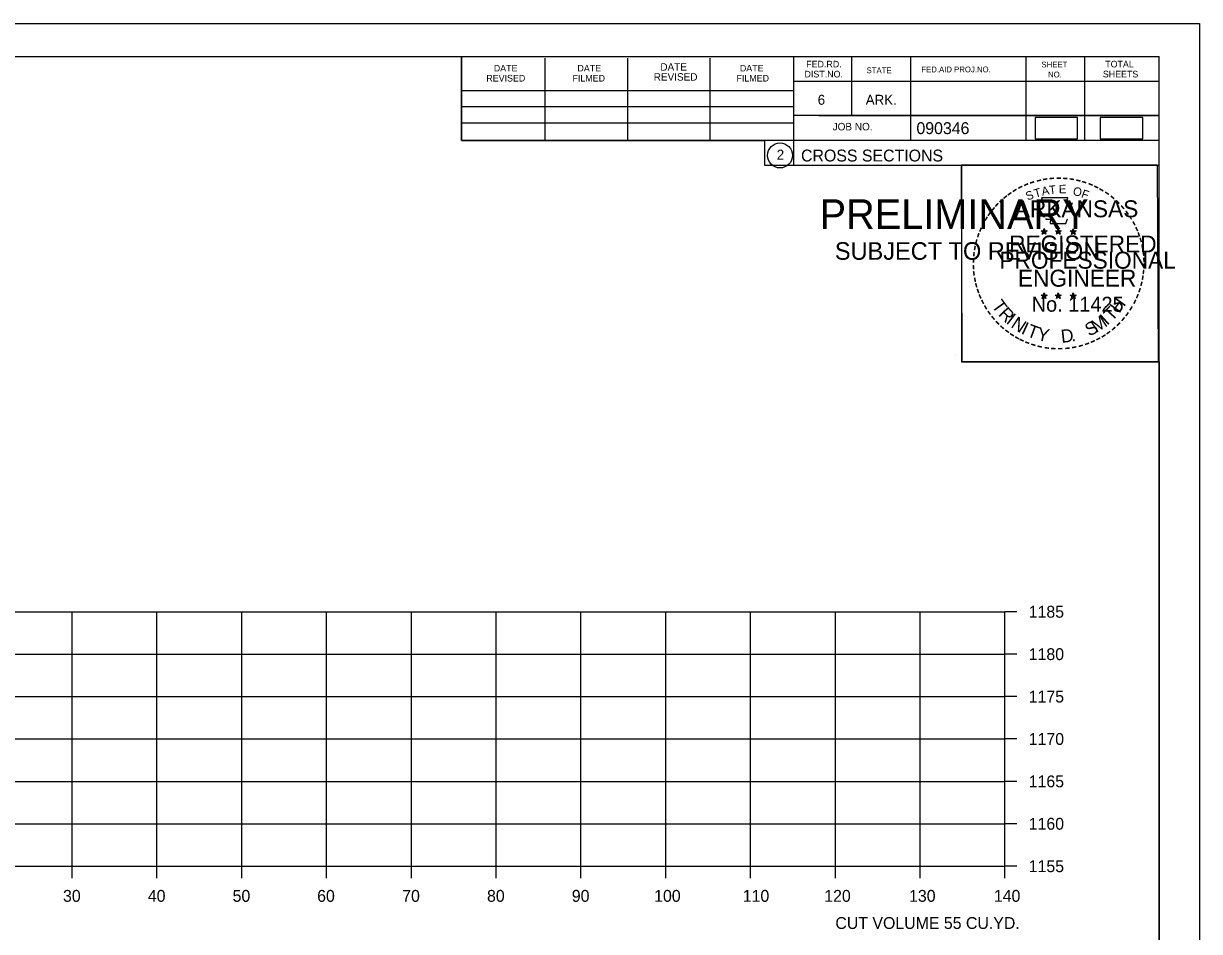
# Model space of a CAD drawing. Extents: x 1368971 to 1374497, y 378717 to 381839.
# Drawn here: x 1372433.2 to 1372571.8, y 381649.6 to 381756.7 of the extents above; entities that cross this region are included whole.
import ezdxf

# ---------------------------------------------------------------- set-up
doc = ezdxf.new("R2010")
doc.units = 0
for name, color, linetype in [('R_Axis', 7, 'Continuous'), ('R_Axis Annot', 7, 'Continuous'), ('R_Border', 7, 'Continuous'), ('R_Border PE', 7, 'Continuous'), ('R_Border Prem', 7, 'Continuous'), ('R_Grid', 7, 'Continuous'), ('R_No Plot', 7, 'Continuous'), ('R_Water', 7, 'Continuous')]:
    doc.layers.add(name, color=color, linetype=linetype)

msp = doc.modelspace()

# ---------------------------------------------------------------- linework, layer by layer
at = {"layer": 'R_Axis'}
for p, q in [((1372548.91, 381657.33), (1372548.91, 381687.33)), ((1372550.31, 381687.33), (1372548.91, 381687.33)), ((1372550.31, 381682.33), (1372548.91, 381682.33)), ((1372550.31, 381677.33), (1372548.91, 381677.33)), ((1372550.31, 381672.33), (1372548.91, 381672.33)), ((1372550.31, 381667.33), (1372548.91, 381667.33)), ((1372550.31, 381662.33), (1372548.91, 381662.33)), ((1372268.91, 381657.33), (1372548.91, 381657.33)), ((1372438.91, 381655.93), (1372438.91, 381657.33)), ((1372448.91, 381655.93), (1372448.91, 381657.33)), ((1372458.91, 381655.93), (1372458.91, 381657.33)), ((1372468.91, 381655.93), (1372468.91, 381657.33)), ((1372478.91, 381655.93), (1372478.91, 381657.33)), ((1372488.91, 381655.93), (1372488.91, 381657.33)), ((1372498.91, 381655.93), (1372498.91, 381657.33)), ((1372508.91, 381655.93), (1372508.91, 381657.33)), ((1372518.91, 381655.93), (1372518.91, 381657.33)), ((1372528.91, 381655.93), (1372528.91, 381657.33)), ((1372538.91, 381655.93), (1372538.91, 381657.33)), ((1372548.91, 381655.93), (1372548.91, 381657.33)), ((1372550.31, 381657.33), (1372548.91, 381657.33))]:
    msp.add_line(p, q, dxfattribs=at)
at = {"layer": 'R_Border'}
for p, q in [((1372250.91, 381752.79), (1372567.09, 381752.79)), ((1372484.83, 381742.91), (1372484.83, 381752.79)), ((1372494.69, 381742.91), (1372494.69, 381752.59)), ((1372504.45, 381742.91), (1372504.45, 381752.59)), ((1372514.13, 381742.91), (1372514.13, 381752.59)), ((1372523.99, 381752.79), (1372523.99, 381739.99)), ((1372530.83, 381752.79), (1372530.83, 381745.85)), ((1372537.77, 381752.79), (1372537.77, 381742.91)), ((1372551.35, 381752.79), (1372551.35, 381742.91)), ((1372558.29, 381752.79), (1372558.29, 381742.91)), ((1372567.09, 381547.33), (1372567.09, 381752.79)), ((1372567.09, 381749.85), (1372523.99, 381749.85)), ((1372567.09, 381749.87), (1372567.09, 381749.87)), ((1372484.83, 381748.77), (1372523.99, 381748.77)), ((1372484.83, 381746.91), (1372523.99, 381746.91)), ((1372567.09, 381745.85), (1372523.99, 381745.85)), ((1372526.95, 381745.85), (1372567.09, 381745.85)), ((1372484.83, 381742.91), (1372484.83, 381744.97)), ((1372484.83, 381744.97), (1372523.99, 381744.97)), ((1372567.09, 381742.91), (1372484.83, 381742.91)), ((1372523.99, 381739.99), (1372567.09, 381739.99))]:
    msp.add_line(p, q, dxfattribs=at)
msp.add_circle((1372522.38, 381741.13), 1.47, dxfattribs=at)
at = {"layer": 'R_Border PE'}
for p, q in [((1372553.18, 381732.25), (1372553.53, 381732.14)), ((1372553.18, 381732.25), (1372553.43, 381732.2)), ((1372553.18, 381732.25), (1372553.42, 381732.13)), ((1372553.31, 381731.84), (1372553.53, 381732.14)), ((1372553.31, 381731.84), (1372553.44, 381732.08)), ((1372553.31, 381731.84), (1372553.53, 381732.06)), ((1372553.53, 381732.5), (1372553.49, 381732.25)), ((1372553.53, 381732.14), (1372553.53, 381732.5)), ((1372553.53, 381732.5), (1372553.58, 381732.25)), ((1372553.88, 381732.25), (1372553.53, 381732.14)), ((1372553.74, 381731.84), (1372553.53, 381732.14)), ((1372553.74, 381731.84), (1372553.53, 381732.05)), ((1372553.88, 381732.25), (1372553.59, 381732.2)), ((1372553.74, 381731.84), (1372553.6, 381732.13)), ((1372553.88, 381732.25), (1372553.67, 381732.15)), ((1372554.85, 381732.25), (1372555.2, 381732.14)), ((1372554.85, 381732.25), (1372555.1, 381732.2)), ((1372554.85, 381732.25), (1372555.09, 381732.13)), ((1372554.98, 381731.84), (1372555.2, 381732.14)), ((1372554.98, 381731.84), (1372555.11, 381732.08)), ((1372554.98, 381731.84), (1372555.2, 381732.06)), ((1372555.2, 381732.5), (1372555.16, 381732.25)), ((1372555.2, 381732.14), (1372555.2, 381732.5)), ((1372555.2, 381732.5), (1372555.25, 381732.25)), ((1372555.55, 381732.25), (1372555.2, 381732.14)), ((1372555.41, 381731.84), (1372555.2, 381732.14)), ((1372555.41, 381731.84), (1372555.2, 381732.05)), ((1372555.55, 381732.25), (1372555.26, 381732.2)), ((1372555.41, 381731.84), (1372555.27, 381732.13)), ((1372555.55, 381732.25), (1372555.34, 381732.15)), ((1372556.61, 381732.24), (1372556.96, 381732.12)), ((1372556.61, 381732.24), (1372556.87, 381732.19)), ((1372556.61, 381732.24), (1372556.85, 381732.11)), ((1372556.75, 381731.83), (1372556.96, 381732.12)), ((1372556.75, 381731.83), (1372556.87, 381732.07)), ((1372556.75, 381731.83), (1372556.96, 381732.04)), ((1372556.96, 381732.49), (1372556.92, 381732.24)), ((1372556.96, 381732.12), (1372556.96, 381732.49)), ((1372556.96, 381732.49), (1372557.01, 381732.24)), ((1372557.31, 381732.24), (1372556.96, 381732.12)), ((1372557.18, 381731.83), (1372556.96, 381732.12)), ((1372557.18, 381731.83), (1372556.96, 381732.04)), ((1372557.31, 381732.24), (1372557.02, 381732.19)), ((1372557.18, 381731.83), (1372557.04, 381732.12)), ((1372557.31, 381732.24), (1372557.11, 381732.13)), ((1372553.18, 381724.67), (1372553.52, 381724.56)), ((1372553.18, 381724.67), (1372553.43, 381724.63)), ((1372553.18, 381724.67), (1372553.41, 381724.55)), ((1372553.31, 381724.27), (1372553.52, 381724.56)), ((1372553.31, 381724.27), (1372553.43, 381724.51)), ((1372553.31, 381724.27), (1372553.52, 381724.48)), ((1372553.52, 381724.93), (1372553.48, 381724.68)), ((1372553.52, 381724.56), (1372553.52, 381724.93)), ((1372553.52, 381724.93), (1372553.57, 381724.68)), ((1372553.87, 381724.67), (1372553.52, 381724.56)), ((1372553.74, 381724.27), (1372553.52, 381724.56)), ((1372553.74, 381724.27), (1372553.52, 381724.48)), ((1372553.87, 381724.67), (1372553.59, 381724.63)), ((1372553.74, 381724.27), (1372553.6, 381724.56)), ((1372553.87, 381724.67), (1372553.67, 381724.57)), ((1372554.84, 381724.67), (1372555.19, 381724.56)), ((1372554.84, 381724.67), (1372555.1, 381724.63)), ((1372554.84, 381724.67), (1372555.08, 381724.55)), ((1372554.98, 381724.27), (1372555.19, 381724.56)), ((1372554.98, 381724.27), (1372555.1, 381724.51)), ((1372554.98, 381724.27), (1372555.19, 381724.48)), ((1372555.19, 381724.93), (1372555.15, 381724.68)), ((1372555.19, 381724.56), (1372555.19, 381724.93)), ((1372555.19, 381724.93), (1372555.24, 381724.68)), ((1372555.54, 381724.67), (1372555.19, 381724.56)), ((1372555.41, 381724.27), (1372555.19, 381724.56)), ((1372555.41, 381724.27), (1372555.19, 381724.48)), ((1372555.54, 381724.67), (1372555.25, 381724.63)), ((1372555.41, 381724.27), (1372555.27, 381724.56)), ((1372555.54, 381724.67), (1372555.34, 381724.57)), ((1372556.61, 381724.66), (1372556.96, 381724.55)), ((1372556.61, 381724.66), (1372556.86, 381724.62)), ((1372556.61, 381724.66), (1372556.85, 381724.54)), ((1372556.74, 381724.26), (1372556.96, 381724.55)), ((1372556.74, 381724.26), (1372556.87, 381724.5)), ((1372556.74, 381724.26), (1372556.96, 381724.47)), ((1372556.96, 381724.92), (1372556.92, 381724.67)), ((1372556.96, 381724.55), (1372556.96, 381724.92)), ((1372556.96, 381724.92), (1372557.01, 381724.67)), ((1372557.31, 381724.66), (1372556.96, 381724.55)), ((1372557.17, 381724.26), (1372556.96, 381724.55)), ((1372557.17, 381724.26), (1372556.96, 381724.47)), ((1372557.31, 381724.66), (1372557.02, 381724.62)), ((1372557.17, 381724.26), (1372557.04, 381724.55)), ((1372557.31, 381724.66), (1372557.1, 381724.56))]:
    msp.add_line(p, q, dxfattribs=at)
for points in [[(1372553.22, 381736.13), (1372553.49, 381735.3)], [(1372556.73, 381735.2), (1372556.87, 381735.49), (1372556.19, 381735.46), (1372556.34, 381736.13), (1372553.22, 381736.13)], [(1372553.71, 381733.7), (1372553.71, 381733.62), (1372554.28, 381733.6), (1372554.22, 381733.12), (1372556.09, 381733.12), (1372556.29, 381733.66)], [(1372553.53, 381732.5), (1372553.74, 381731.84), (1372553.18, 381732.25), (1372553.88, 381732.25), (1372553.31, 381731.84), (1372553.53, 381732.5)], [(1372555.2, 381732.5), (1372555.41, 381731.84), (1372554.85, 381732.25), (1372555.55, 381732.25), (1372554.98, 381731.84), (1372555.2, 381732.5)], [(1372556.96, 381732.49), (1372557.18, 381731.83), (1372556.61, 381732.24), (1372557.31, 381732.24), (1372556.75, 381731.83), (1372556.96, 381732.49)], [(1372553.52, 381724.93), (1372553.74, 381724.27), (1372553.18, 381724.67), (1372553.87, 381724.67), (1372553.31, 381724.27), (1372553.52, 381724.93)], [(1372555.19, 381724.93), (1372555.41, 381724.27), (1372554.84, 381724.67), (1372555.54, 381724.67), (1372554.98, 381724.27), (1372555.19, 381724.93)], [(1372556.96, 381724.92), (1372557.17, 381724.26), (1372556.61, 381724.66), (1372557.31, 381724.66), (1372556.74, 381724.26), (1372556.96, 381724.92)]]:
    msp.add_lwpolyline(points, dxfattribs=at)
for centre, radius in [((1372553.53, 381732.14), 0.172), ((1372553.53, 381732.14), 0.145), ((1372553.53, 381732.14), 0.116), ((1372553.53, 381732.14), 0.0991), ((1372553.53, 381732.14), 0.0747), ((1372553.53, 381732.14), 0.0495), ((1372553.53, 381732.14), 0.0296), ((1372555.2, 381732.14), 0.172), ((1372555.2, 381732.14), 0.145), ((1372555.2, 381732.14), 0.116), ((1372555.2, 381732.14), 0.0991), ((1372555.2, 381732.14), 0.0747), ((1372555.2, 381732.14), 0.0495), ((1372555.2, 381732.14), 0.0296), ((1372556.96, 381732.12), 0.172), ((1372556.96, 381732.12), 0.145), ((1372556.96, 381732.12), 0.116), ((1372556.96, 381732.12), 0.0991), ((1372556.96, 381732.12), 0.0747), ((1372556.96, 381732.12), 0.0495), ((1372556.96, 381732.12), 0.0296), ((1372553.52, 381724.56), 0.172), ((1372553.52, 381724.56), 0.145), ((1372553.52, 381724.56), 0.116), ((1372553.52, 381724.56), 0.0991), ((1372553.52, 381724.56), 0.0747), ((1372553.52, 381724.56), 0.0495), ((1372553.52, 381724.56), 0.0296), ((1372555.19, 381724.56), 0.172), ((1372555.19, 381724.56), 0.145), ((1372555.19, 381724.56), 0.116), ((1372555.19, 381724.56), 0.0991), ((1372555.19, 381724.56), 0.0747), ((1372555.19, 381724.56), 0.0495), ((1372555.19, 381724.56), 0.0296), ((1372556.96, 381724.55), 0.172), ((1372556.96, 381724.55), 0.145), ((1372556.96, 381724.55), 0.116), ((1372556.96, 381724.55), 0.0991), ((1372556.96, 381724.55), 0.0747), ((1372556.96, 381724.55), 0.0495), ((1372556.96, 381724.55), 0.0296)]:
    msp.add_circle(centre, radius, dxfattribs=at)
at = {"layer": 'R_Grid'}
for p, q in [((1372268.91, 381687.33), (1372548.91, 381687.33)), ((1372438.91, 381657.33), (1372438.91, 381687.33)), ((1372448.91, 381657.33), (1372448.91, 381687.33)), ((1372458.91, 381657.33), (1372458.91, 381687.33)), ((1372468.91, 381657.33), (1372468.91, 381687.33)), ((1372478.91, 381657.33), (1372478.91, 381687.33)), ((1372488.91, 381657.33), (1372488.91, 381687.33)), ((1372498.91, 381657.33), (1372498.91, 381687.33)), ((1372508.91, 381657.33), (1372508.91, 381687.33)), ((1372518.91, 381657.33), (1372518.91, 381687.33)), ((1372528.91, 381657.33), (1372528.91, 381687.33)), ((1372538.91, 381657.33), (1372538.91, 381687.33)), ((1372548.91, 381657.33), (1372548.91, 381687.33)), ((1372268.91, 381682.33), (1372548.91, 381682.33)), ((1372268.91, 381677.33), (1372548.91, 381677.33)), ((1372268.91, 381672.33), (1372548.91, 381672.33)), ((1372268.91, 381667.33), (1372548.91, 381667.33)), ((1372268.91, 381662.33), (1372548.91, 381662.33)), ((1372268.91, 381657.33), (1372548.91, 381657.33))]:
    msp.add_line(p, q, dxfattribs=at)
at = {"layer": 'R_No Plot'}
for p, q in [((1372238.51, 381756.69), (1372571.85, 381756.69)), ((1372543.13, 381717.54), (1372543.13, 381717.54))]:
    msp.add_line(p, q, dxfattribs=at)
for points in [[(1372238.51, 381756.69), (1372571.85, 381756.69), (1372571.85, 381543.35), (1372238.51, 381543.35)], [(1372484.83, 381752.79), (1372484.83, 381742.91), (1372520.57, 381742.91), (1372520.57, 381739.99), (1372543.77, 381739.99), (1372543.77, 381716.78), (1372567.09, 381716.78), (1372567.09, 381547.33), (1372250.91, 381547.33), (1372250.91, 381752.79)], [(1372543.77, 381740.02), (1372566.86, 381740.02), (1372566.98, 381716.78), (1372543.88, 381716.78)]]:
    msp.add_lwpolyline(points, close=True, dxfattribs=at)
at = {"layer": 'R_Water'}
for points in [[(1372552.47, 381743.11), (1372557.47, 381743.11), (1372557.47, 381745.61), (1372552.47, 381745.61)], [(1372560.15, 381743.11), (1372565.15, 381743.11), (1372565.15, 381745.61), (1372560.15, 381745.61)]]:
    msp.add_lwpolyline(points, close=True, dxfattribs=at)

# ---------------------------------------------------------------- texts
at = {"layer": 'R_Axis Annot'}
for s, p in [('1185', (1372551.71, 381686.63)), ('1180', (1372551.71, 381681.63)), ('1175', (1372551.71, 381676.63)), ('1170', (1372551.71, 381671.63)), ('1165', (1372551.71, 381666.63)), ('1160', (1372551.71, 381661.63)), ('1155', (1372551.71, 381656.63)), ('30', (1372437.83, 381653.13)), ('40', (1372447.83, 381653.13)), ('50', (1372457.83, 381653.13)), ('60', (1372467.8, 381653.13)), ('70', (1372477.83, 381653.13)), ('80', (1372487.83, 381653.13)), ('90', (1372497.83, 381653.13)), ('100', (1372507.54, 381653.13)), ('110', (1372517.99, 381653.13)), ('120', (1372527.6, 381653.13)), ('130', (1372537.6, 381653.13)), ('140', (1372547.6, 381653.13)), ('CUT VOLUME 55 CU.YD.', (1372528.91, 381649.93))]:
    msp.add_text(s, height=1.4, dxfattribs=at).set_placement(p)
at = {"layer": 'R_Border'}
for s, height, p in [('DATE', 0.879, (1372508.27, 381751.13)), ('FED.RD.', 0.782, (1372525.47, 381751.51)), ('SHEET', 0.684, (1372553.21, 381751.51)), ('TOTAL', 0.782, (1372560.73, 381751.51)), ('REVISED', 0.782, (1372487.75, 381749.85)), ('DATE', 0.782, (1372488.63, 381751.03)), ('FILMED', 0.782, (1372497.91, 381749.85)), ('DATE', 0.782, (1372498.49, 381751.03)), ('REVISED', 0.879, (1372507.49, 381749.95)), ('FILMED', 0.782, (1372517.25, 381749.85)), ('DATE', 0.782, (1372517.65, 381751.03)), ('DIST.NO.', 0.782, (1372525.27, 381750.33)), ('STATE', 0.684, (1372532.59, 381750.83)), ('FED.AID PROJ.NO.', 0.684, (1372539.05, 381750.93)), ('NO.', 0.684, (1372553.99, 381750.33)), ('SHEETS', 0.782, (1372560.45, 381750.33)), ('6', 1.17, (1372526.83, 381747.11)), ('ARK.', 1.172, (1372532.49, 381747.11)), ('JOB NO.', 0.879, (1372528.59, 381744.09)), ('2', 1.17, (1372522, 381740.64)), ('CROSS SECTIONS', 1.4, (1372524.86, 381740.42))]:
    msp.add_text(s, height=height, dxfattribs=at).set_placement(p)
msp.add_text('090346', height=1.4, rotation=360, dxfattribs=at).set_placement((1372538.47, 381743.65))
at = {"layer": 'R_Border PE'}
for s, height, rotation, p in [('-', 1.6, 13.6301, (1372552.72, 381737.49)), ('-', 1.6, 10.2193, (1372553.4, 381737.66)), ('-', 1.6, 5.8968, (1372554.13, 381737.77)), ('-', 1.6, 0.1862, (1372554.9, 381737.84)), ('-', 1.6, 357.743, (1372555.62, 381737.82)), ('-', 1.6, 352.1617, (1372556.36, 381737.77)), ('-', 1.6, 347.2049, (1372557.08, 381737.65)), ('-', 1.6, 342.3362, (1372557.72, 381737.5)), ('-', 1.6, 36.2317, (1372549.53, 381735.9)), ('-', 1.6, 34.0636, (1372550.1, 381736.3)), ('-', 1.6, 28.7918, (1372550.7, 381736.67)), ('-', 1.6, 24.3072, (1372551.33, 381736.98)), ('S', 1, 21.594, (1372551.58, 381735.8)), ('-', 1.6, 19.1761, (1372551.97, 381737.25)), ('T', 1, 16.4036, (1372552.49, 381736.13)), ('A', 1, 11.2132, (1372553.32, 381736.39)), ('T', 1, 6.0228, (1372554.16, 381736.55)), ('E', 1, 0.8323, (1372555.27, 381736.66)), ('O', 1, 350.4515, (1372556.87, 381736.45)), ('F', 1, 340.0707, (1372557.83, 381736.22)), ('-', 1.6, 337.8551, (1372558.45, 381737.28)), ('-', 1.6, 334.1211, (1372559.08, 381737.01)), ('-', 1.6, 329.6409, (1372559.66, 381736.72)), ('-', 1.6, 325.8627, (1372560.31, 381736.36)), ('-', 1.6, 48.423, (1372548.17, 381734.63)), ('-', 1.6, 42.9622, (1372548.62, 381735.11)), ('-', 1.6, 38.9507, (1372549.05, 381735.52)), ('-', 1.6, 320.5297, (1372560.92, 381735.94)), ('-', 1.6, 315.5786, (1372561.52, 381735.45)), ('-', 1.6, 54.2325, (1372547.35, 381733.58)), ('-', 1.6, 50.6142, (1372547.77, 381734.14)), ('-', 1.6, 309.8797, (1372562.08, 381734.9)), ('-', 1.6, 306.6522, (1372562.61, 381734.3)), ('-', 1.4, 303.6753, (1372563.1, 381733.73)), ('-', 1.6, 67.7743, (1372546.46, 381731.82)), ('-', 1.6, 62.8713, (1372546.72, 381732.43)), ('-', 1.6, 58.0706, (1372547.03, 381733.05)), ('-', 1.6, 299.6684, (1372563.41, 381733.12)), ('-', 1.6, 294.6628, (1372563.74, 381732.51)), ('-', 1.6, 75.461, (1372546.04, 381730.48)), ('-', 1.6, 72.3945, (1372546.24, 381731.19)), ('-', 1.6, 290.5728, (1372564, 381731.93)), ('-', 1.6, 285.1233, (1372564.23, 381731.35)), ('-', 1.6, 81.2013, (1372545.91, 381729.77)), ('-', 1.6, 280.5493, (1372564.43, 381730.61)), ('-', 1.6, 276.5962, (1372564.59, 381729.84)), ('-', 1.6, 89.0622, (1372545.81, 381728.37)), ('-', 1.6, 85.1863, (1372545.83, 381729.08)), ('-', 1.6, 274.3301, (1372564.65, 381729.12)), ('-', 1.6, 94.1959, (1372545.84, 381727.65)), ('-', 1.6, 98.9479, (1372545.91, 381726.98)), ('-', 1.6, 263.5172, (1372564.67, 381727.82)), ('-', 1.6, 269.9407, (1372564.69, 381728.49)), ('-', 1.6, 101.7149, (1372546.05, 381726.25)), ('-', 1.6, 105.4578, (1372546.21, 381725.65)), ('-', 1.6, 255.7626, (1372564.49, 381726.49)), ('-', 1.6, 260.9953, (1372564.6, 381727.17)), ('-', 1.6, 109.0874, (1372546.43, 381725.02)), ('-', 1.6, 114.0643, (1372546.68, 381724.43)), ('T', 1.54, 306.0406, (1372547.28, 381723.4)), ('H', 1.54, 54.6088, (1372562.4, 381722.44)), ('-', 1.6, 247.8887, (1372564.08, 381725.1)), ('-', 1.6, 252.8681, (1372564.3, 381725.77)), ('-', 1.6, 115.7288, (1372546.99, 381723.81)), ('-', 1.6, 120.4471, (1372547.34, 381723.22)), ('R', 1.54, 314.005, (1372548.05, 381722.35)), ('T', 1.54, 46.6444, (1372561.51, 381721.49)), ('-', 1.6, 239.0712, (1372563.43, 381723.72)), ('-', 1.6, 244.6197, (1372563.82, 381724.47)), ('-', 1.6, 125.8934, (1372547.75, 381722.66)), ('-', 1.6, 130.7181, (1372548.21, 381722.11)), ('-', 1.6, 134.2238, (1372548.72, 381721.57)), ('I', 1.54, 321.9694, (1372548.95, 381721.42)), ('N', 1.54, 326.5002, (1372549.51, 381720.95)), ('S', 1.54, 26.9312, (1372558.83, 381719.76)), ('M', 1.54, 32.6563, (1372559.67, 381720.17)), ('I', 1.54, 42.1136, (1372560.95, 381721.02)), ('-', 1.6, 225.7653, (1372562.11, 381721.93)), ('-', 1.6, 231.2538, (1372562.59, 381722.5)), ('-', 1.6, 233.8452, (1372563.02, 381723.06)), ('-', 1.6, 138.9338, (1372549.25, 381721.1)), ('-', 1.6, 144.6463, (1372549.81, 381720.7)), ('-', 1.6, 148.0898, (1372550.37, 381720.32)), ('I', 1.54, 335.3603, (1372550.72, 381720.16)), ('T', 1.54, 339.8912, (1372551.38, 381719.84)), ('Y', 1.54, 347.8556, (1372552.6, 381719.39)), ('D', 1.54, 6.3969, (1372555.59, 381719.03)), ('-', 1.6, 215.7363, (1372561.04, 381720.95)), ('-', 1.6, 221.0851, (1372561.59, 381721.42)), ('-', 1.6, 151.5704, (1372550.95, 381720)), ('-', 1.6, 154.6002, (1372551.47, 381719.75)), ('-', 1.6, 158.5612, (1372552.09, 381719.5)), ('-', 1.6, 162.7983, (1372552.78, 381719.29)), ('-', 1.6, 167.5555, (1372553.49, 381719.12)), ('.', 1.54, 13.7642, (1372556.78, 381719.16)), ('-', 1.6, 195.4743, (1372558.03, 381719.38)), ('-', 1.6, 200.7184, (1372558.71, 381719.63)), ('-', 1.6, 204.2516, (1372559.33, 381719.9)), ('-', 1.6, 207.3568, (1372559.95, 381720.22)), ('-', 1.6, 212.2491, (1372560.51, 381720.56)), ('-', 1.6, 173.1155, (1372554.27, 381719.01)), ('-', 1.6, 176.5183, (1372555.01, 381718.96)), ('-', 1.6, 181.5918, (1372555.76, 381718.98)), ('-', 1.6, 185.8167, (1372556.57, 381719.05)), ('-', 1.6, 191.2858, (1372557.3, 381719.19))]:
    msp.add_text(s, height=height, rotation=rotation, dxfattribs=at).set_placement(p)
for s, height, p in [('ARKANSAS', 2, (1372550.07, 381733.84)), ('REGISTERED', 2, (1372549.4, 381729.69)), ('DWB', 0.01, (1372553.52, 381732.13)), ('DWB', 0.01, (1372555.19, 381732.13)), ('DWB', 0.01, (1372556.95, 381732.12)), ('PROFESSIONAL', 2, (1372548.25, 381727.78)), ('ENGINEER', 2, (1372550.43, 381725.66)), ('No. 11425', 1.757, (1372552.06, 381722.71)), ('DWB', 0.01, (1372553.51, 381724.56)), ('DWB', 0.01, (1372555.18, 381724.56)), ('DWB', 0.01, (1372556.95, 381724.55))]:
    msp.add_text(s, height=height, dxfattribs=at).set_placement(p)
at = {"layer": 'R_Border Prem'}
for s, height, p in [('PRELIMINARY', 3.5, (1372527.05, 381732.46)), ('DWB', 0.01, (1372527.79, 381734.3)), ('SUBJECT TO REVISION', 2.0751, (1372528.85, 381728.83))]:
    msp.add_text(s, height=height, dxfattribs=at).set_placement(p)

doc.saveas('drawing.dxf')
